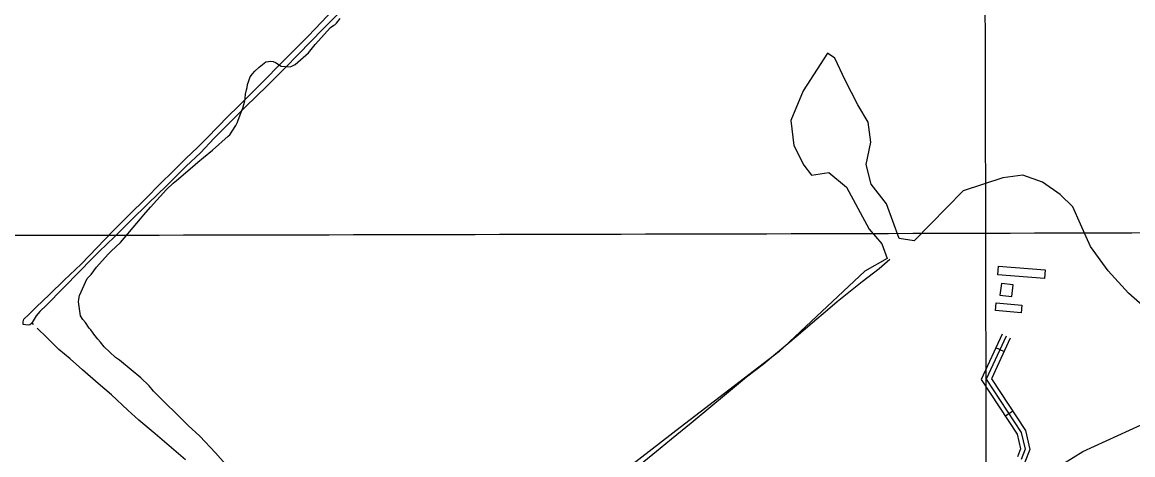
# Model space of a CAD drawing. Extents: x 3329332 to 3367211, y 631066 to 656469.
# Drawn here: x 3356484 to 3360238, y 647869 to 649331 of the extents above; entities that cross this region are included whole.
import ezdxf

# ---------------------------------------------------------------- set-up
doc = ezdxf.new("R2010")
doc.units = 0
for name, color, linetype in [('V-BLDG-OTLN', 7, 'Continuous'), ('V-GRID-MAJR', 7, 'Continuous'), ('V-ROAD-CNTR', 7, 'Continuous'), ('V-SITE-VEGE', 7, 'Continuous'), ('V-TOPO-SHOR', 7, 'Continuous')]:
    doc.layers.add(name, color=color, linetype=linetype)

msp = doc.modelspace()

# ---------------------------------------------------------------- linework, layer by layer
at = {"layer": 'V-BLDG-OTLN'}
for points in [[(3359784.73839297, 648506.6439600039), (3359941.857078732, 648494.3769845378), (3359939.604083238, 648465.51604226), (3359782.4853974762, 648477.78101773)], [(3359789.347383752, 648408.8311556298), (3359829.037304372, 648403.8671655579), (3359834.0012944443, 648443.5580861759), (3359794.310373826, 648448.522076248)], [(3359776.3924096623, 648383.0962071), (3359863.686235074, 648374.4602243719), (3359861.142240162, 648348.7402758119), (3359773.8484147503, 648357.374258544)]]:
    msp.add_lwpolyline(points, close=True, dxfattribs=at)
at = {"layer": 'V-GRID-MAJR'}
for points in [[(3359767.8850000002, 636497.77), (3359754.665, 642557.165), (3359741.441, 648618.497), (3359728.217, 654679.853), (3359728.213, 654681.765)], [(3333438.762, 648570.676), (3338699.3000000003, 648578.71), (3343959.8370000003, 648587.509), (3349220.373, 648597.073), (3354480.9080000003, 648607.402), (3359741.441, 648618.497), (3365001.972, 648630.356), (3365001.973, 648630.356)]]:
    msp.add_spline(points, degree=3, dxfattribs=at)
at = {"layer": 'V-ROAD-CNTR'}
for p, q in [((3359802.9703565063, 648218.484536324), (3359775.749410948, 648231.0965110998)), ((3359832.7202970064, 648016.2539407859), (3359807.6523471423, 647999.7729737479))]:
    msp.add_line(p, q, dxfattribs=at)
for points in [[(3359796.769368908, 648276.4634203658), (3359726.066510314, 648123.8627255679), (3359847.514267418, 647939.144095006), (3359859.040244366, 647889.9621933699), (3359848.1402661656, 647862.7232478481)], [(3359810.379341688, 648270.1574329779), (3359743.1854760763, 648125.1297230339), (3359861.511239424, 647945.1590829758), (3359874.723213, 647888.780195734), (3359860.6562411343, 647853.626266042)], [(3359823.9893144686, 648263.85144559), (3359760.3044418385, 648126.3967205), (3359875.50821143, 647951.1740709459), (3359890.406181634, 647887.598198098), (3359873.172216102, 647844.529284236)]]:
    msp.add_lwpolyline(points, dxfattribs=at)
at = {"layer": 'V-SITE-VEGE'}
for points in [[(3357257.4960000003, 647739.291), (3357137.284, 647876.034), (3357084.241, 647931.848), (3357045.415, 647968.763), (3356927.989, 648084.723), (3356912.717, 648102.598), (3356885.132, 648128.966), (3356819.629, 648183.9400000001), (3356812.455, 648189.24), (3356799.106, 648197.752), (3356761.319, 648234.653), (3356748.068, 648249.384), (3356739.9390000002, 648259.884), (3356725.687, 648276.706), (3356723.68, 648280.886), (3356715.5500000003, 648291.389), (3356710.465, 648297.692), (3356698.3200000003, 648316.554), (3356689.1350000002, 648326.035), (3356681.039, 648338.609), (3356674.539, 648386.422), (3356675.708, 648394.702), (3356677.9960000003, 648408.147), (3356703.79, 648464.78), (3356716.463, 648479.1), (3356735.524, 648503.684), (3356774.598, 648547.6630000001), (3356785.133, 648557.866), (3356815.664, 648586.421), (3356884.348, 648666.228), (3356894.951, 648680.578), (3356917.139, 648706.154), (3356972.015, 648765.435), (3356994.1350000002, 648786.863), (3357005.688, 648796.014), (3357059.329, 648842.87), (3357077.204, 648858.142), (3357097.154, 648873.383), (3357127.636, 648898.8250000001), (3357180.241, 648945.698), (3357185.506, 648950.799), (3357194.002, 648963.112), (3357205.72, 648982.629), (3357212.106, 648992.9), (3357214.295, 649000.126), (3357222.97, 649023.841), (3357226.231, 649033.125), (3357229.4560000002, 649040.334), (3357236.074, 649065.121), (3357237.259, 649074.435), (3357238.511, 649087.899), (3357241.8510000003, 649102.366), (3357244.059, 649110.627), (3357245.261, 649120.98), (3357249.607, 649133.356), (3357255.005, 649146.754), (3357262.427, 649157.006), (3357270.8710000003, 649166.206), (3357284.566, 649179.473), (3357307.657, 649196.736), (3357317.023, 649198.6630000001), (3357323.261, 649199.601), (3357332.577, 649198.417), (3357339.786, 649195.187), (3357359.289, 649182.43), (3357389.325, 649179.878), (3357395.596, 649182.8910000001), (3357407.086, 649187.894), (3357451.2770000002, 649227.642), (3357474.553, 649256.31), (3357526.2830000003, 649313.568), (3357537.805, 649320.644), (3357540.949, 649322.667), (3357546.219, 649327.7710000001), (3357558.9080000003, 649343.125)], [(3360299.853, 648349.531), (3360223.495, 648415.784), (3360155.44, 648490.5260000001), (3360095.686, 648573.754), (3360061.222, 648648.881), (3360035.35, 648707.329), (3359992.8740000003, 648748.797), (3359933.605, 648790.072), (3359866.132, 648814.468), (3359799.043, 648805.301), (3359665.161, 648761.796), (3359499.142, 648592.039), (3359448.657, 648599.848), (3359405.311, 648716.836), (3359354.15, 648783.38), (3359336.576, 648850.312), (3359352.501, 648926.023), (3359343.326, 648993.054), (3359309.057, 649051.399), (3359266.098, 649134.822), (3359231.6350000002, 649209.951), (3359206.248, 649226.444), (3359123.721, 649099.611), (3359082.894, 648998.436), (3359092.262, 648914.626), (3359126.629, 648847.887), (3359152.211, 648814.6140000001), (3359210.899, 648823.684), (3359270.2660000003, 648774.018), (3359347.494, 648632.247), (3359390.066, 648582.389), (3359407.443, 648532.237), (3359332.347, 648489.41), (3359041.521, 648217.509), (3358708.512, 647961.904), (3358368.681, 647698.785)]]:
    msp.add_lwpolyline(points, dxfattribs=at)
at = {"layer": 'V-TOPO-SHOR'}
msp.add_line((3356522.595, 648308.686), (3356517.23, 648316.218), dxfattribs=at)
for points in [[(3357568.259, 649375.002), (3357500.483, 649307.104), (3357417.662, 649223.001), (3357371.475, 649175.483), (3357313.582, 649117.0750000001), (3357238.163, 649043.949), (3357181.396, 648988.03), (3357133.02, 648938.761), (3357086.094, 648890.183), (3357038.507, 648844.488), (3356970.747, 648777.307), (3356910.349, 648719.31), (3356850.288, 648660.227), (3356795.352, 648606.068), (3356744.443, 648555.773), (3356717.356, 648529.761), (3356679.2290000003, 648490.335), (3356622.771, 648431.9), (3356565.991, 648375.264), (3356544.0130000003, 648353.457), (3356531.5100000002, 648338.636), (3356521.481, 648321.969), (3356517.23, 648316.218), (3356515.2060000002, 648313.482), (3356509.357, 648308.2170000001), (3356503.602, 648307.617), (3356494.648, 648308.5160000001), (3356486.778, 648309.751), (3356487.683, 648319.0650000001), (3356489.293, 648327.6460000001), (3356505.771, 648343.823), (3356531.029, 648368.078), (3356576.038, 648410.594), (3356625.849, 648459.832), (3356682.931, 648513.59), (3356736.835, 648569.927), (3356788.16, 648623.083), (3356837.6210000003, 648672.687), (3356857.767, 648692.737), (3356889.957, 648722.595), (3356919.268, 648752.15), (3356933.582, 648767.6510000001), (3356955.201, 648789.466), (3356989.63, 648823.584), (3357037.596, 648870.348), (3357077.145, 648909.028), (3357107.555, 648939.638), (3357146.75, 648978.683), (3357177.923, 649011.43), (3357216.005, 649048.704), (3357252.273, 649084.937), (3357302.816, 649134.882), (3357355.232, 649188.732), (3357402.857, 649236.221), (3357450.126, 649284.077), (3357495.582, 649330.892), (3357533.349, 649370.326)], [(3358573.076, 647836.5650000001), (3358640.2460000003, 647892.27), (3358678.5500000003, 647922.72), (3358745.7060000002, 647977.711), (3358805.569, 648027.104), (3358865.0810000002, 648076.865), (3358932.971, 648132.558), (3358989.123, 648175.924), (3359037.31, 648215.8640000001), (3359107.415, 648274.742), (3359155.273, 648316.126), (3359206.403, 648359.595), (3359239.274, 648387.642), (3359323.194, 648455.214), (3359381.157, 648499.263), (3359416.6040000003, 648530.488)], [(3357035.578, 647852.51), (3356980.532, 647899.209), (3356933.256, 647939.649), (3356878.571, 647986.339), (3356840.486, 648019.773), (3356785.198, 648072.22), (3356740.74, 648110.089), (3356687.849, 648156.745), (3356645.523, 648193.492), (3356607.768, 648225.486), (3356566.582, 648265.442), (3356534.918, 648296.951)], [(3359971.331486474, 647819.7197155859), (3360069.700238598, 647880.8721480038), (3360266.499793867, 647970.3490162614)]]:
    msp.add_lwpolyline(points, dxfattribs=at)

doc.saveas('drawing.dxf')
